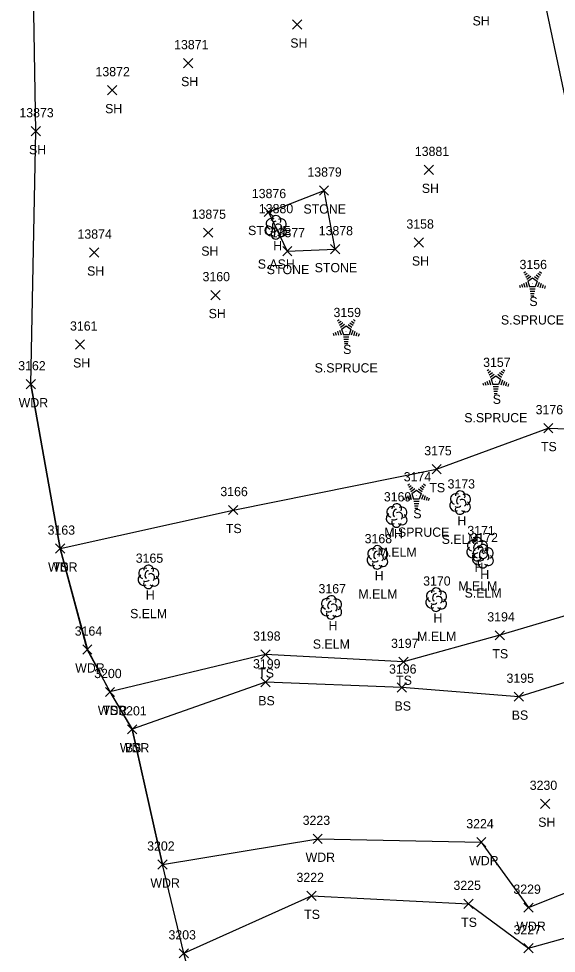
# Model space of a CAD drawing. Extents: x 1439173 to 1457902, y 641926 to 659889.
# Drawn here: x 1446775 to 1446891.5, y 651607.5 to 651810 of the extents above; entities that cross this region are included whole.
import ezdxf

# ---------------------------------------------------------------- set-up
doc = ezdxf.new("R2010")
doc.units = 0
for name, color, linetype in [('L_A', 7, 'Continuous'), ('L_C', 7, 'Continuous'), ('L_I', 7, 'Continuous'), ('L_TIC', 7, 'Continuous'), ('LASF', 7, 'Continuous'), ('LAWA', 7, 'Continuous'), ('LELB', 7, 'Continuous'), ('LSOGP', 7, 'Continuous'), ('LTC', 7, 'Continuous'), ('LTD', 7, 'Continuous')]:
    doc.layers.add(name, color=color, linetype=linetype)

msp = doc.modelspace()

# ---------------------------------------------------------------- linework, layer by layer
at = {"layer": 'L_TIC'}
for points in [[(1446834.39, 651807.71), (1446836.39, 651809.71)], [(1446836.39, 651807.71), (1446834.39, 651809.71)], [(1446810.73, 651799.36), (1446812.73, 651801.36)], [(1446812.73, 651799.36), (1446810.73, 651801.36)], [(1446794.26, 651793.5), (1446796.26, 651795.5)], [(1446796.26, 651793.5), (1446794.26, 651795.5)], [(1446777.75, 651784.61), (1446779.75, 651786.61)], [(1446779.75, 651784.61), (1446777.75, 651786.61)], [(1446862.9, 651776.23), (1446864.9, 651778.23)], [(1446864.9, 651776.23), (1446862.9, 651778.23)], [(1446840.19, 651771.75), (1446842.19, 651773.75)], [(1446842.19, 651771.75), (1446840.19, 651773.75)], [(1446840.19, 651771.75), (1446842.19, 651773.75)], [(1446842.19, 651771.75), (1446840.19, 651773.75)], [(1446828.19, 651767.1), (1446830.19, 651769.1)], [(1446830.19, 651767.1), (1446828.19, 651769.1)], [(1446828.19, 651767.1), (1446830.19, 651769.1)], [(1446830.19, 651767.1), (1446828.19, 651769.1)], [(1446815.09, 651762.63), (1446817.09, 651764.63)], [(1446817.09, 651762.63), (1446815.09, 651764.63)], [(1446860.74, 651760.5), (1446862.74, 651762.5)], [(1446862.74, 651760.5), (1446860.74, 651762.5)], [(1446790.35, 651758.32), (1446792.35, 651760.32)], [(1446792.35, 651758.32), (1446790.35, 651760.32)], [(1446832.23, 651758.64), (1446834.23, 651760.64)], [(1446834.23, 651758.64), (1446832.23, 651760.64)], [(1446842.62, 651759.05), (1446844.62, 651761.05)], [(1446844.62, 651759.05), (1446842.62, 651761.05)], [(1446816.69, 651749.11), (1446818.69, 651751.11)], [(1446818.69, 651749.11), (1446816.69, 651751.11)], [(1446787.31, 651738.42), (1446789.31, 651740.42)], [(1446789.31, 651738.42), (1446787.31, 651740.42)], [(1446776.65, 651729.8), (1446778.65, 651731.8)], [(1446778.65, 651729.8), (1446776.65, 651731.8)], [(1446888.8, 651720.29), (1446890.8, 651722.29)], [(1446890.8, 651720.29), (1446888.8, 651722.29)], [(1446864.6, 651711.39), (1446866.6, 651713.39)], [(1446866.6, 651711.39), (1446864.6, 651713.39)], [(1446820.51, 651702.55), (1446822.51, 651704.55)], [(1446822.51, 651702.55), (1446820.51, 651704.55)], [(1446783.02, 651694.2), (1446785.02, 651696.2)], [(1446785.02, 651694.2), (1446783.02, 651696.2)], [(1446783.02, 651694.2), (1446785.02, 651696.2)], [(1446785.02, 651694.2), (1446783.02, 651696.2)], [(1446878.27, 651675.41), (1446880.27, 651677.41)], [(1446880.27, 651675.41), (1446878.27, 651677.41)], [(1446788.9, 651672.34), (1446790.9, 651674.34)], [(1446790.9, 651672.34), (1446788.9, 651674.34)], [(1446827.51, 651671.25), (1446829.51, 651673.25)], [(1446829.51, 651671.25), (1446827.51, 651673.25)], [(1446857.41, 651669.68), (1446859.41, 651671.68)], [(1446859.41, 651669.68), (1446857.41, 651671.68)], [(1446827.5, 651665.24), (1446829.5, 651667.24)], [(1446829.5, 651665.24), (1446827.5, 651667.24)], [(1446857.03, 651664.11), (1446859.03, 651666.11)], [(1446859.03, 651664.11), (1446857.03, 651666.11)], [(1446793.8, 651663.14), (1446795.8, 651665.14)], [(1446795.8, 651663.14), (1446793.8, 651665.14)], [(1446793.8, 651663.14), (1446795.8, 651665.14)], [(1446795.8, 651663.14), (1446793.8, 651665.14)], [(1446882.43, 651662.12), (1446884.43, 651664.12)], [(1446884.43, 651662.12), (1446882.43, 651664.12)], [(1446798.59, 651655.05), (1446800.59, 651657.05)], [(1446800.59, 651655.05), (1446798.59, 651657.05)], [(1446798.59, 651655.05), (1446800.59, 651657.05)], [(1446800.59, 651655.05), (1446798.59, 651657.05)], [(1446888.12, 651638.93), (1446890.12, 651640.93)], [(1446890.12, 651638.93), (1446888.12, 651640.93)], [(1446838.82, 651631.34), (1446840.82, 651633.34)], [(1446840.82, 651631.34), (1446838.82, 651633.34)], [(1446874.28, 651630.6), (1446876.28, 651632.6)], [(1446876.28, 651630.6), (1446874.28, 651632.6)], [(1446805.19, 651625.77), (1446807.19, 651627.77)], [(1446807.19, 651625.77), (1446805.19, 651627.77)], [(1446837.48, 651618.97), (1446839.48, 651620.97)], [(1446839.48, 651618.97), (1446837.48, 651620.97)], [(1446871.5, 651617.26), (1446873.5, 651619.26)], [(1446873.5, 651617.26), (1446871.5, 651619.26)], [(1446884.5, 651616.42), (1446886.5, 651618.42)], [(1446886.5, 651616.42), (1446884.5, 651618.42)], [(1446884.51, 651607.63), (1446886.51, 651609.63)], [(1446886.51, 651607.63), (1446884.51, 651609.63)], [(1446809.81, 651606.53), (1446811.81, 651608.53)], [(1446811.81, 651606.53), (1446809.81, 651608.53)]]:
    msp.add_lwpolyline(points, dxfattribs=at)
at = {"layer": 'LASF'}
for points in [[(1446829.19, 651768.1), (1446833.23, 651759.64), (1446843.62, 651760.05), (1446841.19, 651772.75)], [(1446829.19, 651768.1), (1446841.19, 651772.75)]]:
    msp.add_lwpolyline(points, dxfattribs=at)
at = {"layer": 'LAWA'}
msp.add_lwpolyline([(1446777.65, 651730.8), (1446784.02, 651695.2), (1446789.9, 651673.34), (1446794.8, 651664.14), (1446799.59, 651656.05), (1446806.19, 651626.77), (1446839.82, 651632.34), (1446875.28, 651631.6), (1446885.5, 651617.42), (1446912.75, 651628.27), (1446919.85, 651618.17), (1446928.27, 651609.76), (1446933.55, 651617.2), (1446940.97, 651619.69), (1446947.48, 651625.35), (1446952.44, 651627.37), (1446968.32, 651598.71), (1446977.21, 651579.86), (1446984.5, 651559.57), (1446989.61, 651548.58), (1447020.24, 651480.33), (1447035.65, 651432.13)], dxfattribs=at)
at = {"layer": 'LELB'}
for points in [[(1446887.8, 651819.25), (1446897.75, 651772.22)], [(1446784.02, 651695.2), (1446821.51, 651703.55), (1446865.6, 651712.39), (1446889.8, 651721.29), (1446922.99, 651720.09)], [(1446927.98, 651702.33), (1446896.09, 651681.45), (1446879.27, 651676.41), (1446858.41, 651670.68), (1446828.51, 651672.25), (1446794.8, 651664.14)], [(1446925.67, 651680.86), (1446903.75, 651669.43), (1446883.43, 651663.12), (1446858.03, 651665.11), (1446828.5, 651666.24), (1446799.59, 651656.05)], [(1446810.81, 651607.53), (1446838.48, 651619.97), (1446872.5, 651618.26), (1446885.51, 651608.63), (1446919.85, 651618.17)]]:
    msp.add_lwpolyline(points, dxfattribs=at)
at = {"layer": 'LSOGP'}
msp.add_lwpolyline([(1446915.89, 651232.69), (1446906.42, 651265.34), (1446870.41, 651303.52), (1446859.5, 651342.5), (1446852.17, 651375.31), (1446843.05, 651414.64), (1446835.73, 651448.23), (1446834.91, 651457.43), (1446830.39, 651477.66), (1446825.79, 651487.57), (1446832.4, 651489.66), (1446852.05, 651518.8), (1446832.02, 651543.71), (1446827.96, 651558.55), (1446815.98, 651587.61), (1446810.82, 651607.54), (1446806.19, 651626.77), (1446799.59, 651656.05), (1446794.81, 651664.14), (1446789.89, 651673.34), (1446784.03, 651695.2), (1446777.65, 651730.8), (1446778.75, 651785.61), (1446778.16, 651819.85)], dxfattribs=at)
at = {"layer": 'LTC'}
for p, q in [((1446884.5, 651754.94), (1446884.85, 651755.2)), ((1446887.9, 651755.18), (1446888.32, 651754.88)), ((1446884.71, 651754.48), (1446885.24, 651754.86)), ((1446884.92, 651754.01), (1446885.62, 651754.52)), ((1446885.13, 651753.55), (1446886.01, 651754.18)), ((1446885.35, 651753.09), (1446886.36, 651753.82)), ((1446886.36, 651753.82), (1446887.36, 651753.1)), ((1446886.78, 651754.14), (1446887.59, 651753.55)), ((1446887.16, 651754.49), (1446887.83, 651753.99)), ((1446887.53, 651754.83), (1446888.08, 651754.44)), ((1446883.53, 651752.22), (1446883.68, 651751.75)), ((1446883.99, 651752.44), (1446884.2, 651751.79)), ((1446884.44, 651752.65), (1446884.71, 651751.82)), ((1446884.9, 651752.87), (1446885.23, 651751.85)), ((1446885.35, 651753.09), (1446885.74, 651751.9)), ((1446886.97, 651751.9), (1446885.74, 651751.9)), ((1446886.93, 651751.4), (1446885.79, 651751.4)), ((1446887.36, 651753.1), (1446886.97, 651751.9)), ((1446887.8, 651752.83), (1446887.46, 651751.79)), ((1446888.24, 651752.58), (1446887.96, 651751.69)), ((1446888.69, 651752.33), (1446888.45, 651751.6)), ((1446889.13, 651752.08), (1446888.95, 651751.5)), ((1446886.85, 651750.9), (1446885.86, 651750.9)), ((1446886.76, 651750.4), (1446885.93, 651750.4)), ((1446886.68, 651749.9), (1446886.01, 651749.9)), ((1446844.14, 651744.55), (1446844.49, 651744.81)), ((1446844.35, 651744.09), (1446844.88, 651744.47)), ((1446844.56, 651743.62), (1446845.26, 651744.13)), ((1446844.77, 651743.15), (1446845.64, 651743.79)), ((1446844.99, 651742.7), (1446846, 651743.43)), ((1446846, 651743.43), (1446847, 651742.71)), ((1446846.42, 651743.75), (1446847.23, 651743.16)), ((1446846.79, 651744.09), (1446847.47, 651743.6)), ((1446847.16, 651744.44), (1446847.71, 651744.04)), ((1446847.54, 651744.79), (1446847.96, 651744.49)), ((1446843.17, 651741.83), (1446843.32, 651741.36)), ((1446843.63, 651742.05), (1446843.84, 651741.39)), ((1446844.08, 651742.26), (1446844.35, 651741.43)), ((1446844.54, 651742.48), (1446844.87, 651741.46)), ((1446844.99, 651742.7), (1446845.38, 651741.51)), ((1446846.61, 651741.51), (1446845.38, 651741.51)), ((1446846.57, 651741.01), (1446845.43, 651741.01)), ((1446847, 651742.71), (1446846.61, 651741.51)), ((1446847.44, 651742.44), (1446847.1, 651741.4)), ((1446847.88, 651742.19), (1446847.59, 651741.3)), ((1446848.33, 651741.94), (1446848.09, 651741.21)), ((1446848.77, 651741.69), (1446848.58, 651741.11)), ((1446846.49, 651740.51), (1446845.5, 651740.51)), ((1446846.4, 651740.01), (1446845.57, 651740.01)), ((1446846.32, 651739.51), (1446845.64, 651739.51)), ((1446876.56, 651733.75), (1446876.91, 651734.01)), ((1446876.77, 651733.29), (1446877.3, 651733.67)), ((1446876.98, 651732.82), (1446877.68, 651733.33)), ((1446877.19, 651732.36), (1446878.07, 651732.99)), ((1446878.84, 651732.95), (1446879.65, 651732.36)), ((1446879.22, 651733.3), (1446879.89, 651732.8)), ((1446879.59, 651733.64), (1446880.14, 651733.25)), ((1446879.96, 651733.99), (1446880.38, 651733.69)), ((1446875.59, 651731.03), (1446875.74, 651730.56)), ((1446876.05, 651731.25), (1446876.26, 651730.6)), ((1446876.5, 651731.47), (1446876.77, 651730.63)), ((1446876.96, 651731.68), (1446877.29, 651730.66)), ((1446877.41, 651731.9), (1446878.42, 651732.64)), ((1446877.41, 651731.9), (1446877.8, 651730.71)), ((1446878.42, 651732.64), (1446879.42, 651731.91)), ((1446879.42, 651731.91), (1446879.03, 651730.71)), ((1446879.86, 651731.64), (1446879.52, 651730.6)), ((1446880.3, 651731.39), (1446880.02, 651730.5)), ((1446880.75, 651731.14), (1446880.51, 651730.41)), ((1446881.19, 651730.89), (1446881.01, 651730.31)), ((1446879.03, 651730.71), (1446877.8, 651730.71)), ((1446878.99, 651730.21), (1446877.85, 651730.21)), ((1446878.91, 651729.71), (1446877.92, 651729.71)), ((1446878.82, 651729.21), (1446877.99, 651729.21)), ((1446878.74, 651728.71), (1446878.07, 651728.71)), ((1446859.35, 651708.95), (1446859.7, 651709.21)), ((1446859.56, 651708.49), (1446860.09, 651708.87)), ((1446862.37, 651708.85), (1446862.92, 651708.45)), ((1446862.75, 651709.19), (1446863.16, 651708.89)), ((1446859.29, 651706.67), (1446859.56, 651705.83)), ((1446859.75, 651706.88), (1446860.08, 651705.86)), ((1446859.77, 651708.02), (1446860.47, 651708.53)), ((1446859.98, 651707.56), (1446860.85, 651708.19)), ((1446860.2, 651707.1), (1446861.21, 651707.84)), ((1446860.2, 651707.1), (1446860.59, 651705.91)), ((1446861.21, 651707.84), (1446862.21, 651707.11)), ((1446861.63, 651708.15), (1446862.44, 651707.56)), ((1446862.21, 651707.11), (1446861.82, 651705.91)), ((1446862, 651708.5), (1446862.68, 651708)), ((1446862.65, 651706.84), (1446862.31, 651705.8)), ((1446863.09, 651706.59), (1446862.8, 651705.71)), ((1446858.38, 651706.23), (1446858.53, 651705.77)), ((1446858.84, 651706.45), (1446859.05, 651705.8)), ((1446861.82, 651705.91), (1446860.59, 651705.91)), ((1446861.78, 651705.41), (1446860.64, 651705.41)), ((1446861.7, 651704.91), (1446860.71, 651704.91)), ((1446863.54, 651706.34), (1446863.3, 651705.61)), ((1446863.98, 651706.09), (1446863.79, 651705.52)), ((1446861.61, 651704.41), (1446860.78, 651704.41)), ((1446861.53, 651703.91), (1446860.85, 651703.91))]:
    msp.add_line(p, q, dxfattribs=at)
at = {"layer": 'LTD'}
for p, q in [((1446830.75, 651764.83), (1446830.75, 651764.83)), ((1446830.75, 651764.83), (1446830.75, 651764.83)), ((1446870.65, 651705.21), (1446870.65, 651705.21)), ((1446870.65, 651705.21), (1446870.65, 651705.21)), ((1446856.9, 651702.41), (1446856.9, 651702.41)), ((1446856.9, 651702.41), (1446856.9, 651702.41)), ((1446874.37, 651695.11), (1446874.37, 651695.11)), ((1446874.37, 651695.11), (1446874.37, 651695.11)), ((1446852.73, 651693.35), (1446852.73, 651693.35)), ((1446852.73, 651693.35), (1446852.73, 651693.35)), ((1446875.62, 651693.59), (1446875.62, 651693.59)), ((1446875.62, 651693.59), (1446875.62, 651693.59)), ((1446803.13, 651689.12), (1446803.13, 651689.12)), ((1446803.13, 651689.12), (1446803.13, 651689.12)), ((1446842.73, 651682.51), (1446842.73, 651682.51)), ((1446842.73, 651682.51), (1446842.73, 651682.51)), ((1446865.46, 651684.18), (1446865.46, 651684.18)), ((1446865.46, 651684.18), (1446865.46, 651684.18))]:
    msp.add_line(p, q, dxfattribs=at)
for centre in [(1446830.8, 651766.27), (1446870.7, 651706.64), (1446856.95, 651703.84), (1446874.42, 651696.54), (1446852.78, 651694.79), (1446875.67, 651695.02), (1446803.17, 651690.56), (1446865.51, 651685.62), (1446842.78, 651683.94)]:
    msp.add_arc(centre, 1.05, 335.5272, 180.9563, dxfattribs=at)
for centre, major_axis, ratio, start_param, end_param in [((1446829.96, 651765.5), (1.21, -0.51), 0.895232, 1.570796, 4.712389), ((1446830.54, 651765.29), (-0.208, -0.792), 0.645439, 3.141593, 6.283185), ((1446831.25, 651764.67), (-0.5, 0.667), 0.989748, 3.141593, 6.283185), ((1446831.79, 651765.42), (-1.14, -0.48), 0.949671, 1.570796, 4.712389), ((1446829.67, 651764.12), (0.58, -1.04), 0.959034, 3.141593, 6.283185), ((1446830.75, 651763.33), (0.26, 1.06), 0.942809, 1.570796, 4.712389), ((1446830.29, 651764.08), (-0.625, -0.083), 0.423636, 0, 3.141593), ((1446831.75, 651764), (-1.09, 0.79), 0.841452, 1.570796, 4.712389), ((1446869.86, 651705.87), (1.21, -0.51), 0.895232, 1.570796, 4.712389), ((1446871.7, 651705.79), (-1.14, -0.48), 0.949671, 1.570796, 4.712389), ((1446869.57, 651704.5), (0.58, -1.04), 0.959034, 3.141593, 6.283185), ((1446870.45, 651705.67), (-0.208, -0.792), 0.645439, 3.141593, 6.283185), ((1446871.15, 651705.04), (-0.5, 0.667), 0.989748, 3.141593, 6.283185), ((1446871.65, 651704.37), (-1.09, 0.79), 0.841452, 1.570796, 4.712389), ((1446855.82, 651701.7), (0.58, -1.04), 0.959034, 3.141593, 6.283185), ((1446856.11, 651703.08), (1.21, -0.51), 0.895232, 1.570796, 4.712389), ((1446856.69, 651702.87), (-0.208, -0.792), 0.645439, 3.141593, 6.283185), ((1446857.4, 651702.24), (-0.5, 0.667), 0.989748, 3.141593, 6.283185), ((1446857.94, 651702.99), (-1.14, -0.48), 0.949671, 1.570796, 4.712389), ((1446870.65, 651703.71), (0.26, 1.06), 0.942809, 1.570796, 4.712389), ((1446870.2, 651704.46), (-0.625, -0.083), 0.423636, 0, 3.141593), ((1446856.9, 651700.91), (0.26, 1.06), 0.942809, 1.570796, 4.712389), ((1446856.44, 651701.66), (-0.625, -0.083), 0.423636, 0, 3.141593), ((1446857.9, 651701.58), (-1.09, 0.79), 0.841452, 1.570796, 4.712389), ((1446873.58, 651695.77), (1.21, -0.51), 0.895232, 1.570796, 4.712389), ((1446875.42, 651695.69), (-1.14, -0.48), 0.949671, 1.570796, 4.712389), ((1446851.94, 651694.02), (1.21, -0.51), 0.895232, 1.570796, 4.712389), ((1446852.52, 651693.81), (-0.208, -0.792), 0.645439, 3.141593, 6.283185), ((1446853.77, 651693.94), (-1.14, -0.48), 0.949671, 1.570796, 4.712389), ((1446873.29, 651694.4), (0.58, -1.04), 0.959034, 3.141593, 6.283185), ((1446873.92, 651694.36), (-0.625, -0.083), 0.423636, 0, 3.141593), ((1446874.83, 651694.25), (1.21, -0.51), 0.895232, 1.570796, 4.712389), ((1446874.17, 651695.57), (-0.208, -0.792), 0.645439, 3.141593, 6.283185), ((1446874.87, 651694.94), (-0.5, 0.667), 0.989748, 3.141593, 6.283185), ((1446875.37, 651694.27), (-1.09, 0.79), 0.841452, 1.570796, 4.712389), ((1446875.41, 651694.05), (-0.208, -0.792), 0.645439, 3.141593, 6.283185), ((1446876.66, 651694.17), (-1.14, -0.48), 0.949671, 1.570796, 4.712389), ((1446851.65, 651692.64), (0.58, -1.04), 0.959034, 3.141593, 6.283185), ((1446852.27, 651692.6), (-0.625, -0.083), 0.423636, 0, 3.141593), ((1446853.23, 651693.19), (-0.5, 0.667), 0.989748, 3.141593, 6.283185), ((1446853.73, 651692.52), (-1.09, 0.79), 0.841452, 1.570796, 4.712389), ((1446874.54, 651692.88), (0.58, -1.04), 0.959034, 3.141593, 6.283185), ((1446874.37, 651693.61), (0.26, 1.06), 0.942809, 1.570796, 4.712389), ((1446875.16, 651692.84), (-0.625, -0.083), 0.423636, 0, 3.141593), ((1446876.12, 651693.42), (-0.5, 0.667), 0.989748, 3.141593, 6.283185), ((1446876.62, 651692.75), (-1.09, 0.79), 0.841452, 1.570796, 4.712389), ((1446802.33, 651689.79), (1.21, -0.51), 0.895232, 1.570796, 4.712389), ((1446802.92, 651689.58), (-0.208, -0.792), 0.645439, 3.141593, 6.283185), ((1446804.17, 651689.7), (-1.14, -0.48), 0.949671, 1.570796, 4.712389), ((1446852.73, 651691.85), (0.26, 1.06), 0.942809, 1.570796, 4.712389), ((1446875.62, 651692.09), (0.26, 1.06), 0.942809, 1.570796, 4.712389), ((1446802.04, 651688.41), (0.58, -1.04), 0.959034, 3.141593, 6.283185), ((1446802.67, 651688.37), (-0.625, -0.083), 0.423636, 0, 3.141593), ((1446803.63, 651688.95), (-0.5, 0.667), 0.989748, 3.141593, 6.283185), ((1446804.13, 651688.29), (-1.09, 0.79), 0.841452, 1.570796, 4.712389), ((1446803.13, 651687.62), (0.26, 1.06), 0.942809, 1.570796, 4.712389), ((1446841.94, 651683.17), (1.21, -0.51), 0.895232, 1.570796, 4.712389), ((1446843.77, 651683.09), (-1.14, -0.48), 0.949671, 1.570796, 4.712389), ((1446864.38, 651683.47), (0.58, -1.04), 0.959034, 3.141593, 6.283185), ((1446864.67, 651684.85), (1.21, -0.51), 0.895232, 1.570796, 4.712389), ((1446865.25, 651684.64), (-0.208, -0.792), 0.645439, 3.141593, 6.283185), ((1446865.96, 651684.02), (-0.5, 0.667), 0.989748, 3.141593, 6.283185), ((1446866.5, 651684.77), (-1.14, -0.48), 0.949671, 1.570796, 4.712389), ((1446841.65, 651681.8), (0.58, -1.04), 0.959034, 3.141593, 6.283185), ((1446842.52, 651682.96), (-0.208, -0.792), 0.645439, 3.141593, 6.283185), ((1446843.23, 651682.34), (-0.5, 0.667), 0.989748, 3.141593, 6.283185), ((1446843.73, 651681.67), (-1.09, 0.79), 0.841452, 1.570796, 4.712389), ((1446865.46, 651682.68), (0.26, 1.06), 0.942809, 1.570796, 4.712389), ((1446865, 651683.43), (-0.625, -0.083), 0.423636, 0, 3.141593), ((1446866.46, 651683.35), (-1.09, 0.79), 0.841452, 1.570796, 4.712389), ((1446842.73, 651681.01), (0.26, 1.06), 0.942809, 1.570796, 4.712389), ((1446842.27, 651681.76), (-0.625, -0.083), 0.423636, 0, 3.141593)]:
    msp.add_ellipse(centre, major_axis=major_axis, ratio=ratio, start_param=start_param, end_param=end_param, dxfattribs=at)

# ---------------------------------------------------------------- texts
at = {"layer": 'L_A'}
for s, p in [('SH', (1446873.38, 651808.51)), ('SH', (1446833.88, 651803.71)), ('SH', (1446810.21, 651795.36)), ('SH', (1446793.74, 651789.5)), ('SH', (1446777.24, 651780.61)), ('SH', (1446862.38, 651772.23)), ('STONE', (1446836.73, 651767.75)), ('STONE', (1446836.73, 651767.75)), ('STONE', (1446824.73, 651763.1)), ('STONE', (1446824.73, 651763.1)), ('H', (1446830.18, 651759.83)), ('SH', (1446814.58, 651758.63)), ('SH', (1446860.23, 651756.5)), ('SH', (1446789.84, 651754.32)), ('STONE', (1446828.78, 651754.64)), ('STONE', (1446839.16, 651755.05)), ('S', (1446885.69, 651747.73)), ('SH', (1446816.18, 651745.11)), ('S', (1446845.33, 651737.34)), ('SH', (1446786.8, 651734.42)), ('WDR', (1446775.01, 651725.8)), ('S', (1446877.75, 651726.54)), ('TS', (1446888.21, 651716.29)), ('TS', (1446864.01, 651707.39)), ('S', (1446860.54, 651701.75)), ('TS', (1446819.92, 651698.55)), ('H', (1446870.09, 651700.21)), ('H', (1446856.34, 651697.41)), ('WDR', (1446781.38, 651690.2)), ('TS', (1446782.43, 651690.2)), ('H', (1446873.81, 651690.11)), ('H', (1446875.06, 651688.59)), ('H', (1446852.17, 651688.35)), ('H', (1446802.56, 651684.12)), ('H', (1446864.9, 651679.18)), ('H', (1446842.16, 651677.51)), ('TS', (1446877.68, 651671.41)), ('WDR', (1446787.26, 651668.34)), ('TS', (1446826.92, 651667.25)), ('TS', (1446856.82, 651665.68)), ('BS', (1446826.94, 651661.24)), ('BS', (1446856.47, 651660.11)), ('WDR', (1446792.17, 651659.14)), ('TS', (1446793.21, 651659.14)), ('BS', (1446881.87, 651658.12)), ('WDR', (1446796.95, 651651.05)), ('BS', (1446798.03, 651651.05)), ('SH', (1446887.61, 651634.93)), ('WDR', (1446837.19, 651627.34)), ('WDR', (1446872.64, 651626.6)), ('WDR', (1446803.56, 651621.77)), ('TS', (1446836.89, 651614.97)), ('TS', (1446870.91, 651613.26)), ('WDR', (1446882.86, 651612.42))]:
    msp.add_text(s, height=2, dxfattribs=at).set_placement(p)
at = {"layer": 'L_C'}
for s, p in [('S.ASH', (1446826.83, 651755.83)), ('S.SPRUCE', (1446879.52, 651743.73)), ('S.SPRUCE', (1446839.15, 651733.34)), ('S.SPRUCE', (1446871.58, 651722.54)), ('M.SPRUCE', (1446854.24, 651697.75)), ('S.ELM', (1446866.69, 651696.21)), ('M.ELM', (1446852.81, 651693.41)), ('M.ELM', (1446848.64, 651684.35)), ('M.ELM', (1446870.28, 651686.11)), ('S.ELM', (1446871.65, 651684.59)), ('S.ELM', (1446799.16, 651680.12)), ('M.ELM', (1446861.37, 651675.18)), ('S.ELM', (1446838.76, 651673.51))]:
    msp.add_text(s, height=2, dxfattribs=at).set_placement(p)
at = {"layer": 'L_I'}
for s, p in [('13871', (1446808.7, 651803.36)), ('13872', (1446791.66, 651797.5)), ('13873', (1446775.16, 651788.61)), ('13881', (1446860.87, 651780.23)), ('13879', (1446837.59, 651775.75)), ('13879', (1446837.59, 651775.75)), ('13876', (1446825.54, 651771.1)), ('13876', (1446825.54, 651771.1)), ('13880', (1446827.07, 651767.83)), ('13875', (1446812.5, 651766.63)), ('3158', (1446859.04, 651764.5)), ('13874', (1446787.76, 651762.32)), ('13877', (1446829.64, 651762.64)), ('13878', (1446840.03, 651763.05)), ('3156', (1446883.56, 651755.73)), ('3160', (1446814.86, 651753.11)), ('3159', (1446843.24, 651745.34)), ('3161', (1446786.14, 651742.42)), ('3162', (1446774.91, 651733.8)), ('3157', (1446875.67, 651734.54)), ('3176', (1446887.05, 651724.29)), ('3175', (1446862.91, 651715.39)), ('3174', (1446858.46, 651709.75)), ('3173', (1446867.96, 651708.21)), ('3166', (1446818.72, 651706.55)), ('3169', (1446854.15, 651705.41)), ('3163', (1446781.28, 651698.2)), ('3163', (1446781.28, 651698.2)), ('3171', (1446872.25, 651698.11)), ('3172', (1446872.93, 651696.59)), ('3168', (1446849.99, 651696.35)), ('3165', (1446800.38, 651692.12)), ('3170', (1446862.68, 651687.18)), ('3167', (1446839.99, 651685.51)), ('3194', (1446876.58, 651679.41)), ('3164', (1446787.16, 651676.34)), ('3198', (1446825.82, 651675.25)), ('3197', (1446855.71, 651673.68)), ('3199', (1446825.8, 651669.24)), ('3196', (1446855.28, 651668.11)), ('3200', (1446791.38, 651667.14)), ('3200', (1446791.38, 651667.14)), ('3195', (1446880.74, 651666.12)), ('3201', (1446796.81, 651659.05)), ('3201', (1446796.81, 651659.05)), ('3230', (1446885.77, 651642.93)), ('3223', (1446836.56, 651635.34)), ('3224', (1446872.02, 651634.6)), ('3202', (1446802.86, 651629.77)), ('3222', (1446835.22, 651622.97)), ('3225', (1446869.24, 651621.26)), ('3229', (1446882.23, 651620.42)), ('3227', (1446882.25, 651611.63)), ('3203', (1446807.48, 651610.53))]:
    msp.add_text(s, height=2, dxfattribs=at).set_placement(p)
at = {"layer": 'LTC'}
for p in [(1446886.25, 651752.84), (1446845.89, 651742.45), (1446878.31, 651731.65), (1446861.09, 651706.85)]:
    msp.add_text('.', height=1.04, rotation=270, dxfattribs=at).set_placement(p)

doc.saveas('drawing.dxf')
